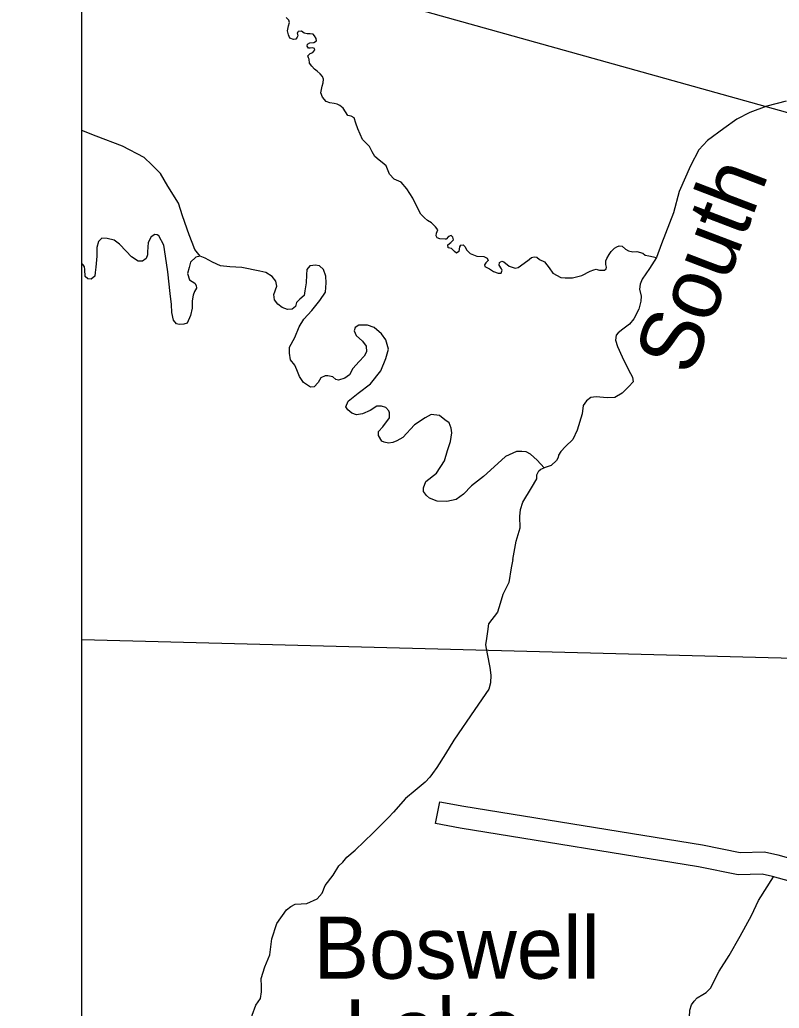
# Model space of a CAD drawing. Extents: x 1369979 to 1371646, y 379997 to 381064.
# Drawn here: x 1370539.6 to 1370600, y 380459 to 380537.7 of the extents above; entities that cross this region are included whole.
import ezdxf

# ---------------------------------------------------------------- set-up
doc = ezdxf.new("R2010")
doc.units = 0
for name, color, linetype in [('Default', 7, 'Continuous'), ('R_Border Notes', 7, 'Continuous'), ('R_No Plot', 7, 'Continuous')]:
    doc.layers.add(name, color=color, linetype=linetype)

msp = doc.modelspace()

# ---------------------------------------------------------------- linework, layer by layer
at = {"layer": 'Default'}
msp.add_line((1370478.05, 380564.69), (1370729.894, 380494.17), dxfattribs=at)
at = {"layer": 'R_Border Notes'}
for points in [[(1370562.546, 380534.703), (1370562.507, 380534.875), (1370562.677, 380535.059), (1370562.903, 380535.144), (1370563.059, 380535.342), (1370563.044, 380535.441), (1370562.889, 380535.511), (1370562.677, 380535.469), (1370562.55, 380535.483), (1370562.451, 380535.639), (1370562.479, 380535.794), (1370562.649, 380535.907), (1370562.974, 380535.936), (1370563.2, 380536.077), (1370563.172, 380536.261), (1370563.044, 380536.459), (1370562.917, 380536.586), (1370562.677, 380536.615), (1370562.451, 380536.615), (1370562.211, 380536.671), (1370561.999, 380536.827), (1370561.73, 380536.799), (1370561.702, 380536.756), (1370561.66, 380536.685), (1370561.716, 380536.473), (1370561.645, 380536.36), (1370561.547, 380536.204), (1370561.363, 380536.176), (1370561.08, 380536.289), (1370560.967, 380536.53), (1370560.882, 380536.855), (1370560.953, 380537.265), (1370561.038, 380537.534), (1370560.981, 380537.718), (1370560.769, 380537.93)], [(1370565.698, 380530.125), (1370565.303, 380530.698), (1370565.048, 380530.91), (1370564.85, 380531.023), (1370564.596, 380531.08), (1370564.243, 380531.122), (1370563.974, 380531.221), (1370563.678, 380531.589), (1370563.55, 380531.914), (1370563.649, 380532.466), (1370563.734, 380532.706), (1370563.762, 380533.004), (1370563.663, 380533.216), (1370563.494, 380533.428), (1370563.239, 380533.654), (1370563.042, 380533.81), (1370562.83, 380534.036), (1370562.632, 380534.291), (1370562.604, 380534.602), (1370562.546, 380534.703)], [(1370600.586, 380531.247), (1370599.047, 380530.864), (1370597.69, 380530.358), (1370596.665, 380529.838), (1370595.64, 380529.086), (1370594.34, 380528.132), (1370593.633, 380527.381), (1370592.969, 380526.109), (1370592.074, 380524.057)], [(1370568.749, 380526.102), (1370568.426, 380526.377), (1370568.185, 380526.546), (1370567.846, 380526.843), (1370567.62, 380527.225), (1370567.422, 380527.636), (1370566.857, 380528.201), (1370566.49, 380529.05), (1370566.334, 380529.503), (1370566.179, 380529.927), (1370565.953, 380530.068), (1370565.698, 380530.125)], [(1370549.467, 380526.768), (1370547.734, 380527.686), (1370545.655, 380528.466), (1370544.495, 380528.921)], [(1370553.919, 380518.901), (1370553.509, 380519.442), (1370553.278, 380520.005), (1370553.062, 380520.598), (1370552.528, 380522.115), (1370552.196, 380523.127), (1370551.358, 380524.499), (1370550.766, 380525.497), (1370550.073, 380526.19), (1370549.467, 380526.768)], [(1370574.652, 380519.78), (1370574.585, 380519.666), (1370574.515, 380519.285), (1370574.345, 380519.143), (1370574.176, 380519.285), (1370573.935, 380519.511), (1370573.681, 380519.567), (1370573.653, 380519.808), (1370573.893, 380519.992), (1370574.105, 380520.218), (1370574.063, 380520.416), (1370573.95, 380520.543), (1370573.921, 380520.558), (1370573.695, 380520.473), (1370573.511, 380520.26), (1370573.441, 380520.26), (1370573.017, 380520.289), (1370572.791, 380520.36), (1370572.72, 380520.543), (1370572.748, 380520.756), (1370572.861, 380520.996), (1370572.678, 380521.251), (1370572.339, 380521.576), (1370572.042, 380521.76), (1370571.802, 380521.958), (1370571.491, 380522.269), (1370571.335, 380522.552), (1370570.869, 380523.528), (1370570.388, 380524.263), (1370569.936, 380524.815), (1370569.371, 380525.056), (1370569.004, 380525.452), (1370568.749, 380526.102)], [(1370592.074, 380524.057), (1370591.626, 380522.364), (1370590.659, 380519.893), (1370590.269, 380518.794)], [(1370558.692, 380517.716), (1370557.239, 380518.02), (1370556.301, 380518.063), (1370555.536, 380518.15), (1370554.9, 380518.439), (1370554.337, 380518.742), (1370553.919, 380518.901), (1370553.572, 380518.829), (1370553.154, 380518.439), (1370553.038, 380518.005), (1370552.908, 380517.528), (1370553.081, 380517.023), (1370553.514, 380516.748), (1370553.616, 380516.575), (1370553.63, 380516.358), (1370553.471, 380516.098), (1370553.37, 380515.809), (1370553.283, 380515.346), (1370553.298, 380514.768), (1370553.168, 380514.176), (1370552.879, 380513.583), (1370552.619, 380513.482), (1370552.258, 380513.468), (1370552.042, 380513.526), (1370551.811, 380513.815), (1370551.667, 380514.422), (1370551.652, 380515.057), (1370551.537, 380515.939), (1370551.363, 380517.673), (1370551.161, 380518.901), (1370551.046, 380519.783), (1370550.627, 380520.52), (1370550.512, 380520.621), (1370550.309, 380520.65), (1370550.035, 380520.462), (1370549.775, 380520), (1370549.746, 380519.248), (1370549.726, 380519.029)], [(1370549.726, 380519.029), (1370549.616, 380518.713), (1370549.342, 380518.526), (1370548.981, 380518.526), (1370548.461, 380518.858), (1370548.043, 380519.32), (1370547.494, 380519.855), (1370547.09, 380520.187), (1370546.512, 380520.317), (1370546.108, 380520.332), (1370545.834, 380520.072), (1370545.689, 380519.595), (1370545.689, 380518.916), (1370545.617, 380518.034), (1370545.574, 380517.601), (1370545.545, 380517.326), (1370545.242, 380517.08), (1370544.968, 380517.095), (1370544.78, 380517.283)], [(1370574.652, 380519.78), (1370574.878, 380519.808), (1370575.019, 380519.666), (1370575.132, 380519.426), (1370575.429, 380519.115), (1370575.952, 380518.917), (1370576.517, 380518.874), (1370576.786, 380518.761), (1370576.856, 380518.563), (1370576.673, 380518.379), (1370576.56, 380518.224), (1370576.602, 380518.082), (1370576.983, 380517.898), (1370577.28, 380517.7), (1370577.648, 380517.545), (1370577.902, 380517.559), (1370577.973, 380517.785), (1370577.916, 380517.912), (1370577.732, 380518.181), (1370577.775, 380518.408), (1370577.944, 380518.521), (1370578.114, 380518.464), (1370578.524, 380518.11), (1370579.018, 380517.955), (1370579.259, 380518.011), (1370580.013, 380518.555), (1370580.025, 380518.568)], [(1370580.005, 380518.551), (1370580.303, 380518.799), (1370580.529, 380518.856), (1370580.728, 380518.82), (1370580.962, 380518.657), (1370581.351, 380518.466), (1370581.713, 380517.983), (1370582.01, 380517.558), (1370582.655, 380517.203), (1370582.995, 380517.196), (1370583.569, 380517.189), (1370584.327, 380517.381), (1370585, 380517.721), (1370585.284, 380517.82), (1370585.475, 380517.87), (1370585.617, 380517.827), (1370585.73, 380517.792), (1370585.9, 380517.785), (1370586.127, 380517.799), (1370586.269, 380517.905), (1370586.283, 380518.033), (1370586.247, 380518.246), (1370586.226, 380518.53), (1370586.304, 380518.728), (1370586.509, 380519.054), (1370586.651, 380519.296)], [(1370586.651, 380519.296), (1370586.933, 380519.538), (1370587.103, 380519.666), (1370587.295, 380519.73), (1370587.528, 380519.701), (1370587.805, 380519.481), (1370588.046, 380519.339), (1370588.393, 380519.269), (1370588.697, 380519.276), (1370589.172, 380519.155), (1370589.378, 380518.999), (1370589.647, 380518.935), (1370590.269, 380518.794)], [(1370544.78, 380517.283), (1370544.755, 380517.861), (1370544.712, 380518.063), (1370544.611, 380518.222), (1370544.495, 380518.331)], [(1370590.269, 380518.794), (1370589.723, 380517.933), (1370589.117, 380517.066), (1370588.973, 380516.676), (1370588.929, 380516.271), (1370589.059, 380515.722), (1370589.016, 380515.317), (1370588.857, 380514.696), (1370588.467, 380513.916), (1370588.121, 380513.482), (1370587.601, 380513.092), (1370587.211, 380512.803), (1370587.067, 380512.615), (1370587.009, 380512.211), (1370587.153, 380511.719), (1370587.543, 380510.881)], [(1370562.171, 380513.897), (1370562.821, 380514.58), (1370563.456, 380515.375), (1370563.918, 380516.054), (1370563.961, 380516.791), (1370563.932, 380517.326), (1370563.759, 380517.861), (1370563.442, 380518.135), (1370563.095, 380518.193), (1370562.705, 380518.15), (1370562.648, 380518.135), (1370562.417, 380517.846), (1370562.388, 380517.413), (1370562.359, 380516.777), (1370562.272, 380516.156), (1370562.214, 380515.765), (1370561.868, 380515.476), (1370561.608, 380515.216), (1370561.521, 380514.898), (1370561.247, 380514.696), (1370560.886, 380514.653), (1370560.468, 380514.826), (1370560.107, 380515.086), (1370559.847, 380515.433), (1370559.803, 380515.867), (1370560.02, 380516.531), (1370559.962, 380516.922), (1370559.659, 380517.283), (1370559.168, 380517.601), (1370558.692, 380517.716)], [(1370569, 380506.028), (1370569.014, 380506.426), (1370568.942, 380506.599), (1370568.726, 380506.859), (1370568.365, 380506.975), (1370567.989, 380506.961), (1370567.47, 380506.628), (1370566.863, 380506.354), (1370566.387, 380506.281), (1370565.997, 380506.397), (1370565.679, 380506.657), (1370565.521, 380506.903), (1370565.723, 380507.365), (1370566.517, 380508.001), (1370567.498, 380508.752), (1370568.321, 380509.778), (1370568.726, 380510.747), (1370568.913, 380511.498), (1370568.711, 380512.235), (1370568.379, 380512.726), (1370567.773, 380513.218), (1370567.267, 380513.406), (1370566.574, 380513.42), (1370566.271, 380513.218), (1370566.199, 380512.972), (1370566.343, 380512.582), (1370566.863, 380512.148), (1370567.152, 380511.729), (1370567.181, 380511.281), (1370566.993, 380510.949), (1370566.603, 380510.53), (1370566.084, 380509.966), (1370565.824, 380509.446), (1370565.448, 380509.186), (1370564.943, 380509.027), (1370564.727, 380509.099), (1370564.481, 380509.302), (1370564.106, 380509.388), (1370563.875, 380509.374), (1370563.543, 380509.229), (1370563.312, 380508.839), (1370562.994, 380508.507), (1370562.72, 380508.463), (1370562.157, 380508.839), (1370561.825, 380509.316), (1370561.637, 380509.865), (1370561.464, 380510.226), (1370561.117, 380510.66), (1370561.031, 380511.18), (1370561.031, 380511.672), (1370561.464, 380512.437), (1370561.81, 380513.29), (1370562.171, 380513.897)], [(1370587.543, 380510.881), (1370588.034, 380509.868), (1370588.352, 380509.276), (1370588.41, 380508.9), (1370588.077, 380508.524), (1370587.529, 380508.004), (1370586.951, 380507.657), (1370586.345, 380507.614), (1370585.464, 380507.7), (1370585.031, 380507.643), (1370584.699, 380507.397), (1370584.425, 380507.007), (1370584.338, 380506.342), (1370583.963, 380505.041), (1370583.602, 380504.319), (1370583.01, 380503.741), (1370582.649, 380503.351), (1370582.461, 380503.062), (1370582.432, 380502.874), (1370582.303, 380502.643), (1370581.884, 380502.238), (1370581.321, 380502.05)], [(1370573.571, 380499.367), (1370572.809, 380499.381), (1370572.188, 380499.627), (1370571.942, 380499.858), (1370571.711, 380500.176), (1370571.711, 380500.465), (1370571.899, 380500.971), (1370572.756, 380501.629), (1370573.389, 380502.618), (1370573.62, 380503.427), (1370573.851, 380504.15), (1370573.966, 380504.829), (1370573.909, 380505.205), (1370573.761, 380505.638), (1370573.415, 380505.884), (1370572.985, 380506.231), (1370572.335, 380506.303), (1370571.844, 380506.043), (1370570.992, 380505.479), (1370570.068, 380504.468), (1370569.577, 380504.193), (1370569.26, 380504.063), (1370568.917, 380504.015), (1370568.585, 380504.087), (1370568.394, 380504.179), (1370568.134, 380504.627), (1370568.134, 380504.945), (1370568.48, 380505.32), (1370569, 380506.028)], [(1370581.321, 380502.05), (1370580.775, 380502.647), (1370580.226, 380503.138), (1370579.894, 380503.312), (1370579.548, 380503.355), (1370579.129, 380503.341), (1370578.234, 380502.95), (1370577.339, 380502.127), (1370576.502, 380501.346), (1370575.534, 380500.609), (1370574.899, 380499.945), (1370574.322, 380499.54), (1370573.571, 380499.367)], [(1370578.829, 380494.734), (1370579.101, 380496.213), (1370579.419, 380497.283), (1370579.39, 380498.164), (1370579.434, 380498.742), (1370579.636, 380499.306), (1370580.314, 380500.448), (1370580.747, 380501.17), (1370580.747, 380501.502), (1370580.892, 380501.806), (1370581.065, 380501.936), (1370581.321, 380502.05)], [(1370578.829, 380494.734), (1370578.7, 380494.075), (1370578.499, 380492.928), (1370578.041, 380491.967), (1370577.812, 380491.25), (1370577.597, 380490.561), (1370576.895, 380489.615), (1370576.823, 380489.013), (1370576.723, 380488.454), (1370576.651, 380487.937), (1370576.78, 380487.235), (1370577.009, 380486.145), (1370577.067, 380485.528), (1370577.038, 380484.926), (1370576.909, 380484.41)], [(1370544.495, 380488.373), (1370610.31, 380486.644)], [(1370576.909, 380484.41), (1370575.809, 380482.788), (1370574.133, 380480.365), (1370573.459, 380479.275), (1370572.786, 380478.185), (1370572.442, 380477.697), (1370572.213, 380477.419), (1370571.84, 380477.009), (1370571.038, 380476.349), (1370570.279, 380475.698), (1370569.333, 380474.623)], [(1370572.68, 380473.724), (1370573.007, 380475.451), (1370574.926, 380475.088), (1370593.924, 380472.006), (1370596.92, 380471.395), (1370598.859, 380471.448), (1370599.929, 380471.21), (1370603.024, 380470.332), (1370606.55, 380469.851), (1370607.371, 380469.44), (1370607.603, 380469.155)], [(1370566.267, 380471.584), (1370567.717, 380472.96), (1370568.921, 380474.207), (1370569.333, 380474.623)], [(1370606.595, 380467.609), (1370606.247, 380468.037), (1370606.024, 380468.148), (1370602.664, 380468.607), (1370599.498, 380469.505), (1370598.689, 380469.685), (1370596.767, 380469.633), (1370593.607, 380470.276), (1370574.622, 380473.356), (1370572.68, 380473.724)], [(1370559.634, 380464.539), (1370560.02, 380465.762), (1370560.808, 380466.838), (1370561.152, 380467.096), (1370561.482, 380467.297), (1370561.983, 380467.326), (1370562.413, 380467.354), (1370563.244, 380467.727), (1370563.631, 380468.172), (1370563.888, 380468.774), (1370564.519, 380469.606), (1370564.963, 380470.351), (1370565.278, 380470.638), (1370565.608, 380471.039), (1370566.267, 380471.584)], [(1370597.831, 380466.381), (1370598.389, 380467.574), (1370599.601, 380469.476)], [(1370592.802, 380457.762), (1370592.902, 380458.293), (1370592.931, 380458.838), (1370593.06, 380459.268), (1370593.275, 380459.555), (1370593.518, 380459.842), (1370593.948, 380460.085), (1370594.235, 380460.258), (1370594.579, 380460.602), (1370595.266, 380461.95), (1370596.054, 380463.197), (1370596.942, 380464.732), (1370597.831, 380466.381)], [(1370556.995, 380454.93), (1370557.112, 380455.548), (1370557.27, 380456.566), (1370557.485, 380456.997), (1370557.957, 380457.671), (1370558.072, 380458.459), (1370558.359, 380459.234), (1370558.731, 380459.779), (1370558.817, 380460.309), (1370558.817, 380460.725), (1370558.788, 380461.356), (1370559.075, 380462.302), (1370559.476, 380463.263), (1370559.519, 380463.679), (1370559.634, 380464.539)]]:
    msp.add_lwpolyline(points, dxfattribs=at)
at = {"layer": 'R_No Plot'}
msp.add_lwpolyline([(1370544.495, 380586.867), (1371140.383, 380586.867), (1371140.383, 380146.391), (1370544.495, 380146.391)], close=True, dxfattribs=at)

# ---------------------------------------------------------------- texts
at = {"layer": 'R_Border Notes'}
for s, rotation, p in [('South', 69.09326, (1370593.045, 380509.258)), ('Lake', 0.53599, (1370565.456, 380454.756))]:
    msp.add_text(s, height=4.95, rotation=rotation, dxfattribs=at).set_placement(p)
msp.add_text('Boswell', height=4.95, dxfattribs=at).set_placement((1370562.956, 380461.352))

doc.saveas('drawing.dxf')
